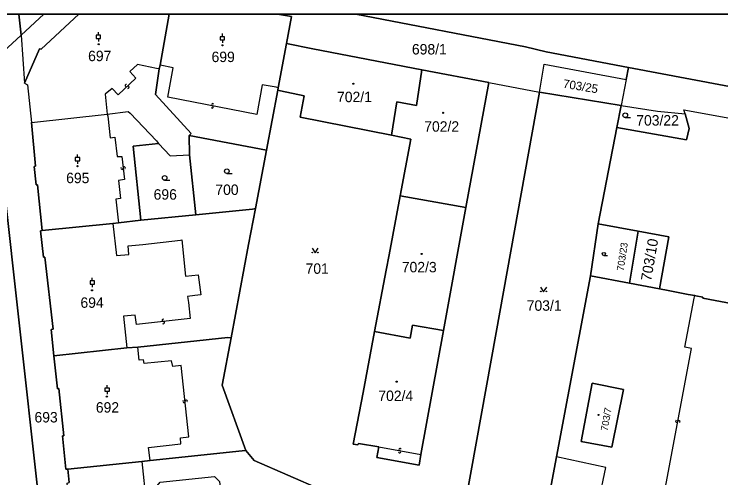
# Model space of a CAD drawing. Extents: x -600309 to -598967, y -1161267 to -1160292.
# Drawn here: x -599150 to -599034.7, y -1160368 to -1160292.3 of the extents above; entities that cross this region are included whole.
import ezdxf

# ---------------------------------------------------------------- set-up
doc = ezdxf.new("R2010")
doc.units = 0
for name, color, linetype in [('Level 1', 7, 'Continuous'), ('Level 13', 7, 'Continuous'), ('Level 3', 7, 'Continuous'), ('Level 4', 7, 'Continuous'), ('Level 5', 7, 'Continuous'), ('Level 60', 7, 'Continuous'), ('Vrstva 60', 7, 'Continuous'), ('Vrstva 63', 7, 'Continuous')]:
    doc.layers.add(name, color=color, linetype=linetype)

msp = doc.modelspace()

# ---------------------------------------------------------------- linework, layer by layer
at = {"layer": 'Level 1'}
for p, q in [((-599149.21, -1160292.35), (-599148.84, -1160295.76)), ((-599145.12, -1160292.35), (-599148.84, -1160295.76)), ((-599145.12, -1160292.35), (-599148.84, -1160295.76)), ((-599124.72, -1160292.35), (-599126.18, -1160300.69)), ((-598967.11, -1160316.62), (-599049.74, -1160301.06))]:
    msp.add_line(p, q, dxfattribs=at)
for points in [[(-599148.28, -1160303.61), (-599145.86, -1160297.99), (-599145.56, -1160298.05), (-599139.45, -1160292.35)], [(-599105.55, -1160297.16), (-599104.72, -1160292.76), (-599107.01, -1160292.35)], [(-599049.74, -1160301.06), (-599063.2, -1160298.52), (-599066.55, -1160297.71), (-599094.26, -1160292.35)], [(-598967.11, -1160316.62), (-599049.74, -1160301.06), (-599063.2, -1160298.52), (-599066.55, -1160297.71), (-599094.26, -1160292.35)], [(-599148.84, -1160295.76), (-599153.88, -1160300.38), (-599167.63, -1160297.2)], [(-599148.84, -1160295.76), (-599153.88, -1160300.38), (-599149.95, -1160335.87), (-599145.33, -1160377.55), (-599141.03, -1160416.32), (-599139.87, -1160426.79), (-599134.9, -1160426.3)], [(-599148.84, -1160295.76), (-599148.28, -1160303.61)], [(-599167.63, -1160297.2), (-599153.88, -1160300.38), (-599149.95, -1160335.87), (-599145.33, -1160377.55), (-599141.03, -1160416.32), (-599139.87, -1160426.79), (-599153.77, -1160428.34)], [(-599105.55, -1160297.16), (-599106.89, -1160304.36)], [(-599083.46, -1160301.42), (-599101.25, -1160298.02), (-599105.55, -1160297.16)], [(-599126.18, -1160300.69), (-599126.31, -1160301.27)], [(-599064.29, -1160305.08), (-599063.51, -1160300.49), (-599050.12, -1160303.02)], [(-599049.74, -1160301.06), (-599050.12, -1160303.02)], [(-599126.31, -1160301.27), (-599126.94, -1160305.46), (-599121.13, -1160311.84), (-599121.41, -1160312.16)], [(-599083.46, -1160301.42), (-599084.35, -1160307.27), (-599087.55, -1160306.65), (-599088.4, -1160312.11)], [(-599072.54, -1160303.51), (-599083.46, -1160301.42)], [(-599050.12, -1160303.02), (-599050.95, -1160307.26)], [(-599148.28, -1160303.61), (-599147.81, -1160303.88), (-599147.17, -1160310.03)], [(-599106.89, -1160304.36), (-599106.95, -1160304.78)], [(-599072.54, -1160303.51), (-599076.27, -1160323.92)], [(-599072.54, -1160303.51), (-599064.29, -1160305.08)], [(-599106.95, -1160304.78), (-599108.79, -1160314.56)], [(-599106.95, -1160304.78), (-599106.52, -1160304.85), (-599102.66, -1160305.66), (-599103.34, -1160309.14), (-599088.4, -1160312.11)], [(-599077.08, -1160375.89), (-599071.35, -1160344.32), (-599064.29, -1160305.08)], [(-599064.29, -1160305.08), (-599050.95, -1160307.26)], [(-599050.95, -1160307.26), (-599051.64, -1160310.84)], [(-599050.95, -1160307.26), (-599045, -1160308.19), (-599040.53, -1160308.6)], [(-599040.53, -1160308.6), (-599040.71, -1160307.95), (-599032.61, -1160309.42)], [(-599147.17, -1160310.03), (-599134.8, -1160308.68)], [(-599134.8, -1160308.68), (-599131.37, -1160308.25), (-599131.06, -1160308.52), (-599126.78, -1160313.05), (-599126.42, -1160313.45)], [(-599040.53, -1160308.6), (-599039.88, -1160310.99), (-599040.3, -1160312.87), (-599051.64, -1160310.84)], [(-599147.17, -1160310.03), (-599146.48, -1160317.16), (-599146.71, -1160317.19), (-599146.41, -1160320.21), (-599146.15, -1160320.22), (-599145.44, -1160327.67)], [(-599054.69, -1160326.57), (-599051.64, -1160310.84)], [(-599121.41, -1160312.16), (-599121.39, -1160315.29)], [(-599108.79, -1160314.56), (-599121.41, -1160312.16)], [(-599088.4, -1160312.11), (-599085.24, -1160312.74), (-599086.99, -1160321.98)], [(-599126.42, -1160313.45), (-599130.56, -1160313.91), (-599129.32, -1160325.98)], [(-599126.42, -1160313.45), (-599124.53, -1160315.49), (-599121.39, -1160315.29)], [(-599108.79, -1160314.56), (-599110.6, -1160324.06)], [(-599121.39, -1160315.29), (-599120.33, -1160325.08)], [(-599091.2, -1160344.16), (-599089.3, -1160334.12), (-599088.81, -1160331.64), (-599086.99, -1160321.98)], [(-599086.99, -1160321.98), (-599076.27, -1160323.92)], [(-599120.33, -1160325.08), (-599111.11, -1160324.17), (-599110.6, -1160324.06)], [(-599110.6, -1160324.06), (-599111.75, -1160329.93), (-599114.58, -1160345.17)], [(-599076.27, -1160323.92), (-599079.94, -1160343.97)], [(-599129.32, -1160325.98), (-599120.33, -1160325.08)], [(-599145.44, -1160327.67), (-599133.9, -1160326.53)], [(-599133.9, -1160326.53), (-599132.97, -1160326.41)], [(-599132.97, -1160326.41), (-599129.32, -1160325.98)], [(-599145.44, -1160327.67), (-599145.66, -1160327.69), (-599145.17, -1160332.02), (-599144.97, -1160332), (-599143.64, -1160343.78), (-599143.92, -1160343.79), (-599143.52, -1160348.11)], [(-599054.69, -1160326.57), (-599055.94, -1160335.07)], [(-599048.18, -1160327.76), (-599054.69, -1160326.57)], [(-599048.18, -1160327.76), (-599049.58, -1160336.27)], [(-599044.7, -1160337.19), (-599043.17, -1160328.67), (-599048.18, -1160327.76)], [(-599061.48, -1160364.6), (-599055.94, -1160335.07)], [(-599055.94, -1160335.07), (-599049.58, -1160336.27)], [(-599044.7, -1160337.19), (-599049.58, -1160336.27)], [(-599038.94, -1160338.28), (-599038.79, -1160338.31), (-599037.62, -1160338.53), (-599037.61, -1160338.7), (-599027.83, -1160340.53), (-599011.83, -1160343.43), (-599010.4, -1160336.14), (-599010.22, -1160336.17), (-598997.68, -1160338.58)], [(-599044.7, -1160337.19), (-599043.3, -1160337.45), (-599040.01, -1160338.08), (-599038.94, -1160338.28)], [(-599091.2, -1160344.16), (-599085.4, -1160345.2), (-599085.01, -1160343.1), (-599079.94, -1160343.97)], [(-599091.2, -1160344.16), (-599093.07, -1160354.07), (-599094.69, -1160362.51), (-599093.91, -1160362.64), (-599093.83, -1160362.4), (-599090.51, -1160362.94)], [(-599083.64, -1160364.21), (-599079.94, -1160343.97)], [(-599129.8, -1160346.72), (-599115.1, -1160345.14), (-599114.58, -1160345.17)], [(-599114.58, -1160345.17), (-599116.04, -1160352.87), (-599112.21, -1160363.57)], [(-599143.52, -1160348.11), (-599131.61, -1160346.82)], [(-599131.61, -1160346.82), (-599129.8, -1160346.72)], [(-599141.24, -1160366.6), (-599141.55, -1160366.62), (-599142.11, -1160361.16), (-599141.87, -1160361.14), (-599142.67, -1160353.46), (-599142.92, -1160353.49), (-599143.52, -1160348.11)], [(-599055.67, -1160352.58), (-599050.58, -1160353.61), (-599052.48, -1160363.02), (-599057.46, -1160362.08), (-599055.67, -1160352.58)], [(-599090.51, -1160362.94), (-599090.83, -1160364.69), (-599083.92, -1160365.95), (-599083.64, -1160364.21)], [(-599112.21, -1160363.57), (-599112.76, -1160363.63), (-599127.78, -1160365.21)], [(-599112.21, -1160363.57), (-599110.8, -1160365.16), (-599099.83, -1160369.97), (-599100.84, -1160375.36), (-599100.94, -1160375.69), (-599102.02, -1160381.14)], [(-599063.21, -1160373.59), (-599061.48, -1160364.6)], [(-599044.12, -1160371.71), (-599049.33, -1160370.89), (-599049.7, -1160372.77), (-599054.61, -1160371.75), (-599053.47, -1160366.34), (-599061.48, -1160364.6)], [(-599141.24, -1160366.6), (-599129.14, -1160365.35)], [(-599129.14, -1160365.35), (-599127.78, -1160365.21)], [(-599139.31, -1160384.62), (-599139.57, -1160382.17), (-599139.86, -1160382.17), (-599141.34, -1160368.86), (-599141.01, -1160368.79), (-599141.24, -1160366.6)]]:
    msp.add_lwpolyline(points, dxfattribs=at)
at = {"layer": 'Level 13'}
for centre, start, end in [((-599131.68, -1160304.01), 80.4164, 313.0064), ((-599131.42, -1160304.28), 260.6308, 132.7288), ((-599117.6, -1160307.13), 26.3414, 258.9314), ((-599117.68, -1160307.49), 206.5559, 78.6539), ((-599132.02, -1160317.46), 314.0648, 186.1628), ((-599132.38, -1160317.5), 133.8504, 6.4404), ((-599125.68, -1160342.32), 43.5343, 276.1243), ((-599125.64, -1160342.68), 223.7488, 95.8468), ((-599121.91, -1160355.5), 313.239, 185.829), ((-599122.27, -1160355.54), 133.4535, 5.5515), ((-599041.89, -1160358.77), 116.7647, 348.8627), ((-599041.53, -1160358.84), 296.5503, 169.1403), ((-599087.03, -1160363.4), 26.8992, 258.9972), ((-599087.1, -1160363.76), 206.6847, 79.2747)]:
    msp.add_arc(centre, 0.184, start, end, dxfattribs=at)
at = {"layer": 'Level 3'}
for points in [[(-599126.31, -1160301.27), (-599126.76, -1160301.24), (-599129.85, -1160300.59), (-599131.13, -1160301.7), (-599130.11, -1160302.79), (-599132.99, -1160305.5), (-599134.01, -1160304.48), (-599135.13, -1160305.4), (-599134.8, -1160308.68)], [(-599106.89, -1160304.36), (-599107.24, -1160304.29), (-599109.51, -1160303.87), (-599110.37, -1160308.7), (-599124.92, -1160305.92), (-599124.06, -1160301.09), (-599126.18, -1160300.69)], [(-599134.8, -1160308.68), (-599134.71, -1160309.01), (-599134.32, -1160312.53), (-599133.56, -1160312.44), (-599133.18, -1160315.59), (-599132.42, -1160315.6), (-599131.98, -1160319.35), (-599132.95, -1160319.52), (-599132.64, -1160322.45), (-599133.38, -1160322.53), (-599133.01, -1160325.97), (-599132.97, -1160326.41)], [(-599133.9, -1160326.53), (-599133.26, -1160331.74), (-599131.27, -1160331.56), (-599131.38, -1160330.15), (-599129.01, -1160329.94), (-599122.85, -1160329.24), (-599122.63, -1160329.17), (-599122.01, -1160335.09), (-599119.96, -1160334.88), (-599119.54, -1160338.15), (-599120.49, -1160338.26), (-599121.7, -1160338.41), (-599121.55, -1160339.43), (-599121.28, -1160342.01), (-599130.05, -1160342.99), (-599130.24, -1160341.46), (-599132.14, -1160341.65), (-599131.61, -1160346.82)], [(-599044.12, -1160371.71), (-599044.02, -1160371.16), (-599043.93, -1160370.69), (-599039.48, -1160346.93), (-599040.54, -1160346.69), (-599039.02, -1160338.72), (-599038.94, -1160338.28)], [(-599127.78, -1160365.21), (-599128.07, -1160363.08), (-599122.8, -1160362.48), (-599122.86, -1160361.51), (-599121.47, -1160361.34), (-599122.71, -1160349.7), (-599124.1, -1160349.85), (-599124.29, -1160348.94), (-599128.79, -1160349.38), (-599128.88, -1160348.76), (-599129.6, -1160348.84), (-599129.8, -1160346.72)], [(-599090.51, -1160362.94), (-599083.64, -1160364.21)], [(-599129.14, -1160365.35), (-599128.43, -1160372.1), (-599126.74, -1160371.99), (-599126.91, -1160369.63), (-599126.18, -1160368.71), (-599117.32, -1160367.82), (-599116.48, -1160368.64), (-599115.56, -1160377.28), (-599116.2, -1160378.35), (-599125.22, -1160379.27), (-599125.99, -1160378.49), (-599126.26, -1160376.25), (-599128, -1160376.4), (-599127.29, -1160383.38)]]:
    msp.add_lwpolyline(points, dxfattribs=at)
at = {"layer": 'Level 5'}
for p, q in [((-599136.25, -1160295.8), (-599136.25, -1160295.3)), ((-599136.25, -1160296.3), (-599136.25, -1160296.8)), ((-599116.01, -1160296.03), (-599116.01, -1160295.53)), ((-599116.01, -1160296.53), (-599116.01, -1160297.03)), ((-599050.28, -1160309.23), (-599049.41, -1160309.23)), ((-599139.65, -1160315.76), (-599139.65, -1160315.26)), ((-599139.65, -1160316.26), (-599139.65, -1160316.76)), ((-599115.29, -1160318.35), (-599114.42, -1160318.35)), ((-599125.43, -1160319.45), (-599124.56, -1160319.45)), ((-599053.78, -1160331.74), (-599053.19, -1160331.74)), ((-599137.23, -1160335.89), (-599137.23, -1160335.39)), ((-599137.23, -1160336.39), (-599137.23, -1160336.89)), ((-599134.82, -1160353.37), (-599134.82, -1160352.87)), ((-599134.82, -1160353.87), (-599134.82, -1160354.37))]:
    msp.add_line(p, q, dxfattribs=at)
for points in [[(-599136.62, -1160296.3), (-599135.88, -1160296.3), (-599135.88, -1160295.8), (-599136.62, -1160295.8)], [(-599116.39, -1160296.53), (-599115.64, -1160296.53), (-599115.64, -1160296.03), (-599116.39, -1160296.03)], [(-599140.03, -1160316.26), (-599139.28, -1160316.26), (-599139.28, -1160315.76), (-599140.03, -1160315.76)], [(-599137.6, -1160336.39), (-599136.85, -1160336.39), (-599136.85, -1160335.89), (-599137.6, -1160335.89)], [(-599135.2, -1160353.87), (-599134.45, -1160353.87), (-599134.45, -1160353.37), (-599135.2, -1160353.37)]]:
    msp.add_lwpolyline(points, close=True, dxfattribs=at)
for points in [[(-599101.39, -1160330.56), (-599100.89, -1160331.31), (-599100.39, -1160330.56)], [(-599064.1, -1160336.89), (-599063.6, -1160337.64), (-599063.1, -1160336.89)]]:
    msp.add_lwpolyline(points, dxfattribs=at)
for centre, radius in [((-599136.19, -1160297.26), 0.09), ((-599136.19, -1160297.26), 0.0521), ((-599116.01, -1160297.43), 0.09), ((-599116.01, -1160297.43), 0.0521), ((-599094.64, -1160303.71), 0.09), ((-599094.64, -1160303.71), 0.0521), ((-599080, -1160308.45), 0.09), ((-599080, -1160308.45), 0.0521), ((-599050.28, -1160308.85), 0.375), ((-599139.65, -1160317.16), 0.09), ((-599139.65, -1160317.16), 0.0521), ((-599115.29, -1160317.97), 0.375), ((-599125.43, -1160319.07), 0.375), ((-599101.34, -1160331.26), 0.05), ((-599100.44, -1160331.26), 0.05), ((-599083.5, -1160331.48), 0.09), ((-599083.5, -1160331.48), 0.0521), ((-599053.78, -1160331.48), 0.255), ((-599137.29, -1160337.41), 0.09), ((-599137.29, -1160337.41), 0.0521), ((-599064.05, -1160337.59), 0.05), ((-599063.15, -1160337.59), 0.05), ((-599087.57, -1160352.32), 0.09), ((-599087.57, -1160352.32), 0.0521), ((-599134.87, -1160354.77), 0.09), ((-599134.87, -1160354.77), 0.0521), ((-599054.64, -1160357.75), 0.09), ((-599054.64, -1160357.75), 0.0521)]:
    msp.add_circle(centre, radius, dxfattribs=at)
at = {"layer": 'Level 60'}
for points in [[(-599145.33, -1160377.55), (-599149.95, -1160335.87), (-599153.88, -1160300.38), (-599148.84, -1160295.76), (-599148.28, -1160303.61), (-599147.81, -1160303.88), (-599147.17, -1160310.03), (-599146.48, -1160317.16), (-599146.71, -1160317.19), (-599146.41, -1160320.21), (-599146.15, -1160320.22), (-599145.44, -1160327.67), (-599145.66, -1160327.69), (-599145.17, -1160332.02), (-599144.97, -1160332), (-599143.64, -1160343.78), (-599143.92, -1160343.79), (-599143.52, -1160348.11), (-599142.92, -1160353.49), (-599142.67, -1160353.46), (-599141.87, -1160361.14), (-599142.11, -1160361.16), (-599141.55, -1160366.62), (-599141.24, -1160366.6), (-599141.01, -1160368.79)], [(-599153.88, -1160300.38), (-599149.95, -1160335.87), (-599145.33, -1160377.55), (-599141.03, -1160416.32), (-599139.87, -1160426.79), (-599153.77, -1160428.34)], [(-599099.83, -1160369.97), (-599110.8, -1160365.16), (-599112.21, -1160363.57), (-599116.04, -1160352.87), (-599114.58, -1160345.17), (-599111.75, -1160329.93), (-599110.6, -1160324.06), (-599108.79, -1160314.56), (-599106.95, -1160304.78), (-599106.52, -1160304.85), (-599102.66, -1160305.66), (-599103.34, -1160309.14), (-599088.4, -1160312.11), (-599085.24, -1160312.74), (-599086.99, -1160321.98), (-599088.81, -1160331.64), (-599089.3, -1160334.12), (-599091.2, -1160344.16), (-599093.07, -1160354.07), (-599094.69, -1160362.51), (-599093.91, -1160362.64), (-599093.83, -1160362.4), (-599090.51, -1160362.94), (-599090.83, -1160364.69), (-599083.92, -1160365.95), (-599083.64, -1160364.21), (-599079.94, -1160343.97), (-599076.27, -1160323.92), (-599072.54, -1160303.51), (-599064.29, -1160305.08), (-599071.35, -1160344.32), (-599077.08, -1160375.89)], [(-599027.83, -1160340.53), (-599037.61, -1160338.7), (-599037.62, -1160338.53), (-599038.79, -1160338.31), (-599038.94, -1160338.28), (-599040.01, -1160338.08), (-599043.3, -1160337.45), (-599044.7, -1160337.19), (-599043.17, -1160328.67), (-599048.18, -1160327.76), (-599054.69, -1160326.57), (-599051.64, -1160310.84), (-599040.3, -1160312.87), (-599039.88, -1160310.99), (-599040.53, -1160308.6), (-599040.71, -1160307.95), (-599032.61, -1160309.42)], [(-599027.23, -1160375), (-599044.14, -1160371.81), (-599044.12, -1160371.71), (-599049.33, -1160370.89), (-599049.7, -1160372.77), (-599054.61, -1160371.75), (-599053.47, -1160366.34), (-599061.48, -1160364.6), (-599055.94, -1160335.07), (-599049.58, -1160336.27), (-599044.7, -1160337.19), (-599043.3, -1160337.45), (-599040.01, -1160338.08), (-599038.94, -1160338.28), (-599038.79, -1160338.31), (-599037.62, -1160338.53), (-599037.61, -1160338.7), (-599027.83, -1160340.53)]]:
    msp.add_lwpolyline(points, dxfattribs=at)
for points in [[(-599106.89, -1160304.36), (-599105.55, -1160297.16), (-599101.25, -1160298.02), (-599083.46, -1160301.42), (-599084.35, -1160307.27), (-599087.55, -1160306.65), (-599088.4, -1160312.11), (-599103.34, -1160309.14), (-599102.66, -1160305.66), (-599106.52, -1160304.85), (-599106.95, -1160304.78)], [(-599064.29, -1160305.08), (-599063.51, -1160300.49), (-599050.12, -1160303.02), (-599050.95, -1160307.26)], [(-599084.35, -1160307.27), (-599083.46, -1160301.42), (-599072.54, -1160303.51), (-599076.27, -1160323.92), (-599086.99, -1160321.98), (-599085.24, -1160312.74), (-599088.4, -1160312.11), (-599087.55, -1160306.65)], [(-599069.56, -1160372.33), (-599077.08, -1160375.89), (-599071.35, -1160344.32), (-599064.29, -1160305.08), (-599050.95, -1160307.26), (-599051.64, -1160310.84), (-599054.69, -1160326.57), (-599055.94, -1160335.07), (-599061.48, -1160364.6), (-599063.21, -1160373.59)], [(-599051.64, -1160310.84), (-599050.95, -1160307.26), (-599045, -1160308.19), (-599040.53, -1160308.6), (-599039.88, -1160310.99), (-599040.3, -1160312.87)], [(-599146.48, -1160317.16), (-599147.17, -1160310.03), (-599134.8, -1160308.68), (-599131.37, -1160308.25), (-599131.06, -1160308.52), (-599126.78, -1160313.05), (-599126.42, -1160313.45), (-599130.56, -1160313.91), (-599129.32, -1160325.98), (-599132.97, -1160326.41), (-599133.9, -1160326.53), (-599145.44, -1160327.67), (-599146.15, -1160320.22), (-599146.41, -1160320.21), (-599146.71, -1160317.19)], [(-599111.11, -1160324.17), (-599120.33, -1160325.08), (-599121.39, -1160315.29), (-599121.41, -1160312.16), (-599108.79, -1160314.56), (-599110.6, -1160324.06)], [(-599120.33, -1160325.08), (-599129.32, -1160325.98), (-599130.56, -1160313.91), (-599126.42, -1160313.45), (-599124.53, -1160315.49), (-599121.39, -1160315.29)], [(-599086.99, -1160321.98), (-599076.27, -1160323.92), (-599079.94, -1160343.97), (-599085.01, -1160343.1), (-599085.4, -1160345.2), (-599091.2, -1160344.16), (-599089.3, -1160334.12), (-599088.81, -1160331.64)], [(-599131.61, -1160346.82), (-599143.52, -1160348.11), (-599143.92, -1160343.79), (-599143.64, -1160343.78), (-599144.97, -1160332), (-599145.17, -1160332.02), (-599145.66, -1160327.69), (-599145.44, -1160327.67), (-599133.9, -1160326.53), (-599132.97, -1160326.41), (-599129.32, -1160325.98), (-599120.33, -1160325.08), (-599111.11, -1160324.17), (-599110.6, -1160324.06), (-599111.75, -1160329.93), (-599114.58, -1160345.17), (-599115.1, -1160345.14), (-599129.8, -1160346.72)], [(-599049.58, -1160336.27), (-599055.94, -1160335.07), (-599054.69, -1160326.57), (-599048.18, -1160327.76)], [(-599044.7, -1160337.19), (-599049.58, -1160336.27), (-599048.18, -1160327.76), (-599043.17, -1160328.67)], [(-599094.69, -1160362.51), (-599093.07, -1160354.07), (-599091.2, -1160344.16), (-599085.4, -1160345.2), (-599085.01, -1160343.1), (-599079.94, -1160343.97), (-599083.64, -1160364.21), (-599083.92, -1160365.95), (-599090.83, -1160364.69), (-599090.51, -1160362.94), (-599093.83, -1160362.4), (-599093.91, -1160362.64)], [(-599129.14, -1160365.35), (-599141.24, -1160366.6), (-599141.55, -1160366.62), (-599142.11, -1160361.16), (-599141.87, -1160361.14), (-599142.67, -1160353.46), (-599142.92, -1160353.49), (-599143.52, -1160348.11), (-599131.61, -1160346.82), (-599129.8, -1160346.72), (-599115.1, -1160345.14), (-599114.58, -1160345.17), (-599116.04, -1160352.87), (-599112.21, -1160363.57), (-599112.76, -1160363.63), (-599127.78, -1160365.21)], [(-599050.58, -1160353.61), (-599055.67, -1160352.58), (-599057.46, -1160362.08), (-599052.48, -1160363.02)], [(-599055.67, -1160352.58), (-599050.58, -1160353.61), (-599052.48, -1160363.02), (-599057.46, -1160362.08)], [(-599102.02, -1160381.14), (-599116.28, -1160382.67), (-599116.32, -1160382.22), (-599118.85, -1160382.51), (-599125.89, -1160383.29), (-599127.29, -1160383.38), (-599139.31, -1160384.62), (-599139.57, -1160382.17), (-599139.86, -1160382.17), (-599141.34, -1160368.86), (-599141.01, -1160368.79), (-599141.24, -1160366.6), (-599129.14, -1160365.35), (-599127.78, -1160365.21), (-599112.76, -1160363.63), (-599112.21, -1160363.57), (-599110.8, -1160365.16), (-599099.83, -1160369.97), (-599100.84, -1160375.36), (-599100.94, -1160375.69)]]:
    msp.add_lwpolyline(points, close=True, dxfattribs=at)
at = {"layer": 'Vrstva 60'}
for points in [[(-599149.21, -1160292.35), (-599168.14, -1160292.35), (-599167.63, -1160297.2), (-599153.88, -1160300.38), (-599148.84, -1160295.76)], [(-599149.21, -1160292.35), (-599148.84, -1160295.76), (-599145.12, -1160292.35)], [(-599145.12, -1160292.35), (-599148.84, -1160295.76), (-599148.28, -1160303.61), (-599145.86, -1160297.99), (-599145.56, -1160298.05), (-599139.45, -1160292.35)], [(-599124.72, -1160292.35), (-599139.45, -1160292.35), (-599145.56, -1160298.05), (-599145.86, -1160297.99), (-599148.28, -1160303.61), (-599147.81, -1160303.88), (-599147.17, -1160310.03), (-599134.8, -1160308.68), (-599131.37, -1160308.25), (-599131.06, -1160308.52), (-599126.78, -1160313.05), (-599126.42, -1160313.45), (-599124.53, -1160315.49), (-599121.39, -1160315.29), (-599121.41, -1160312.16), (-599121.13, -1160311.84), (-599126.94, -1160305.46), (-599126.31, -1160301.27), (-599126.18, -1160300.69)], [(-599107.01, -1160292.35), (-599124.72, -1160292.35), (-599126.18, -1160300.69), (-599126.31, -1160301.27), (-599126.94, -1160305.46), (-599121.13, -1160311.84), (-599121.41, -1160312.16), (-599108.79, -1160314.56), (-599106.95, -1160304.78), (-599106.89, -1160304.36), (-599105.55, -1160297.16), (-599104.72, -1160292.76)], [(-599094.26, -1160292.35), (-599107.01, -1160292.35), (-599104.72, -1160292.76), (-599105.55, -1160297.16), (-599101.25, -1160298.02), (-599083.46, -1160301.42), (-599072.54, -1160303.51), (-599064.29, -1160305.08), (-599063.51, -1160300.49), (-599050.12, -1160303.02), (-599049.74, -1160301.06), (-599063.2, -1160298.52), (-599066.55, -1160297.71)], [(-598967.11, -1160316.62), (-598967.11, -1160304.1), (-599025.1, -1160293.18), (-599029.53, -1160292.35), (-599094.26, -1160292.35), (-599066.55, -1160297.71), (-599063.2, -1160298.52), (-599049.74, -1160301.06)], [(-598967.11, -1160321.24), (-598967.11, -1160316.62), (-599049.74, -1160301.06), (-599050.12, -1160303.02), (-599050.95, -1160307.26), (-599045, -1160308.19), (-599040.53, -1160308.6), (-599040.71, -1160307.95), (-599032.61, -1160309.42), (-599022.4, -1160311.27), (-599004.99, -1160314.55), (-599004.95, -1160314.38), (-598993.11, -1160316.56), (-598987, -1160317.56)]]:
    msp.add_lwpolyline(points, close=True, dxfattribs=at)
msp.add_lwpolyline([(-599027.23, -1160375), (-599044.14, -1160371.81), (-599044.12, -1160371.71), (-599049.33, -1160370.89), (-599049.7, -1160372.77), (-599054.61, -1160371.75), (-599053.47, -1160366.34), (-599061.48, -1160364.6), (-599063.21, -1160373.59), (-599052.22, -1160375.71), (-599034.92, -1160379.23), (-599036.15, -1160385.97), (-599038.29, -1160397.54), (-599039.88, -1160406.26), (-599021.69, -1160412.11)], dxfattribs=at)
at = {"layer": 'Vrstva 63'}
msp.add_lwpolyline([(-600308.54, -1160292.35), (-598967.11, -1160292.35), (-598967.11, -1161267.03), (-600308.54, -1161267.03)], close=True, dxfattribs=at)

# ---------------------------------------------------------------- texts
at = {"layer": 'Level 4'}
for s, p in [('698/1', (-599085.09, -1160298.93)), ('697', (-599137.92, -1160300.02)), ('699', (-599117.78, -1160300.17)), ('702/1', (-599097.31, -1160306.71)), ('703/22', (-599048.49, -1160310.53)), ('702/2', (-599083.08, -1160311.53)), ('695', (-599141.5, -1160319.93)), ('700', (-599117.16, -1160321.85)), ('696', (-599127.23, -1160322.62)), ('701', (-599102.44, -1160334.72)), ('702/3', (-599086.74, -1160334.48)), ('694', (-599139.17, -1160340.27)), ('703/1', (-599066.36, -1160340.75)), ('702/4', (-599090.57, -1160355.48)), ('692', (-599136.66, -1160357.37)), ('693', (-599146.67, -1160358.98))]:
    msp.add_text(s, height=1.7, dxfattribs=at).set_placement(p)
for s, height, rotation, p in [('703/25', 1.4, 350.7188, (-599060.51, -1160304.35)), ('703/23', 1.14, 81.4147, (-599050.55, -1160334.32)), ('703/10', 1.7, 80.1, (-599046.08, -1160336)), ('703/7', 1.14, 79.8805, (-599053.17, -1160360.44))]:
    msp.add_text(s, height=height, rotation=rotation, dxfattribs=at).set_placement(p)

doc.saveas('drawing.dxf')
